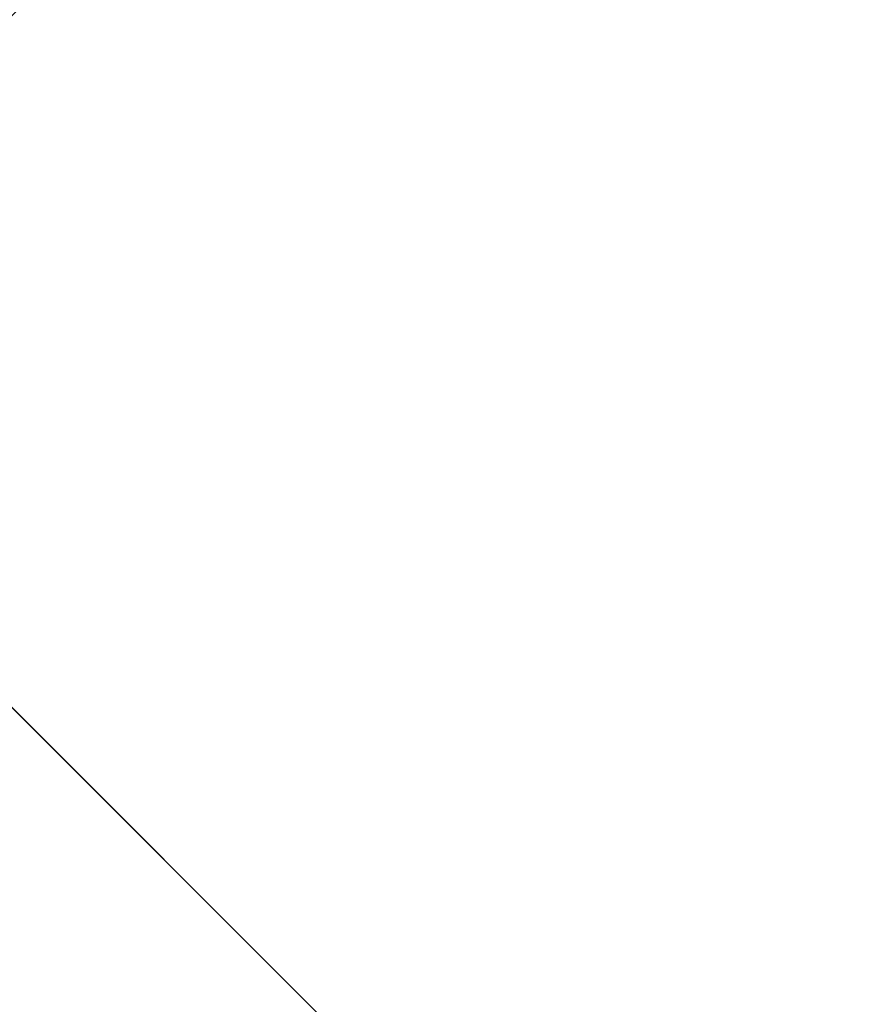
# Model space of a CAD drawing. Extents: x 228 to 329, y 0 to 150.
# Tile 519 of 656: x 286 to 302, y 38 to 57. Entities that reach past the tile are written whole.
import ezdxf

# ---------------------------------------------------------------- set-up
doc = ezdxf.new("R2010")
doc.units = 0
doc.header["$LTSCALE"] = 25.4
doc.layers.get('0').update_dxf_attribs({"color": 13, "linetype": 'CONTINUOUS'})

# ---------------------------------------------------------------- blocks, each defined once
blk = doc.blocks.new('SIS-9506-8054_STL_1')
at = {"color": 9}
blk.add_line((97.841, 4.047, 147), (3.841, 4.047, 53), dxfattribs=at)
blk.add_line((97.841, 4.047, 147), (3.841, 4.047, 53), dxfattribs=at)
mesh = blk.add_polyface(dxfattribs=at)
corners = [(97.841, 4.047, 147), (3.841, 4.047, 53), (3.841, 4.047, 147)]
mesh.append_faces([[corners[k] for k in face] for face in [(0, 1, 2)]], dxfattribs={"color": 9})
mesh = blk.add_polyface(dxfattribs=at)
corners = [(97.841, 4.047, 147), (97.841, 4.047, 53), (3.841, 4.047, 53)]
mesh.append_faces([[corners[k] for k in face] for face in [(0, 1, 2)]], dxfattribs={"color": 9})
mesh = blk.add_polyface(dxfattribs=at)
corners = [(3.841, 1.047, 147), (97.841, 1.047, 53), (97.841, 1.047, 147)]
mesh.append_faces([[corners[k] for k in face] for face in [(0, 1, 2)]], dxfattribs={"color": 9})
mesh = blk.add_polyface(dxfattribs=at)
corners = [(3.841, 1.047, 147), (3.841, 1.047, 53), (97.841, 1.047, 53)]
mesh.append_faces([[corners[k] for k in face] for face in [(0, 1, 2)]], dxfattribs={"color": 9})

msp = doc.modelspace()

# ---------------------------------------------------------------- block references
at = {"color": 0, "extrusion": (0, -1, -3.33067e-16)}
msp.add_blockref('SIS-9506-8054_STL_1', (227.723, -1.646, -150.225), dxfattribs=at)

doc.saveas('drawing.dxf')
